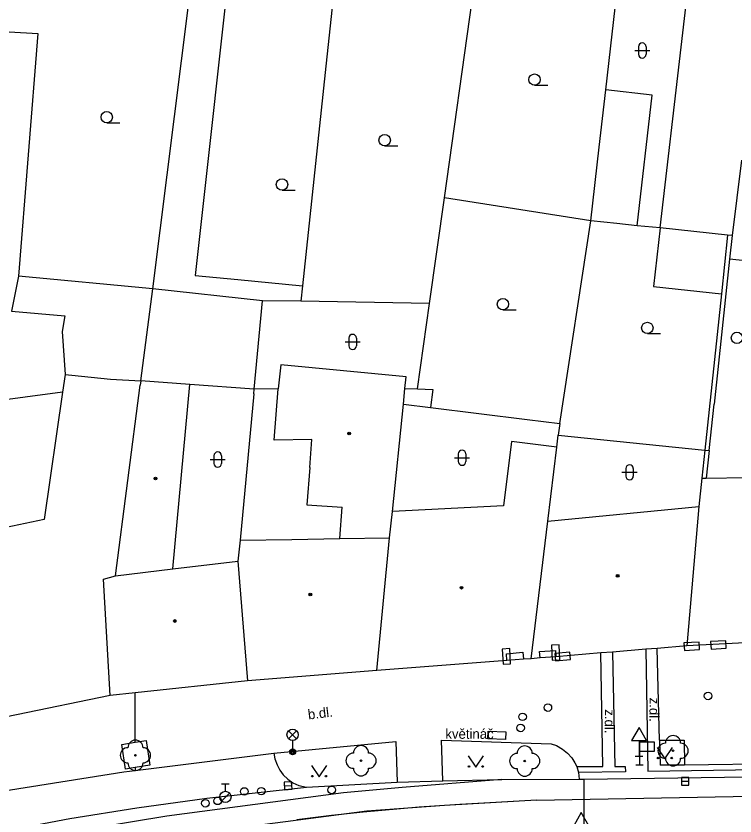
# Model space of a CAD drawing. Extents: x -596229 to -595156, y -1161237 to -1159376.
# Drawn here: x -595499.5 to -595452, y -1161028.7 to -1160975.9 of the extents above; entities that cross this region are included whole.
import ezdxf

# ---------------------------------------------------------------- set-up
doc = ezdxf.new("R2010")
doc.units = 0
for name, color, linetype in [('DOP - kresba z DSPS bez souradnic', 7, 'Continuous'), ('DOP - rozhrani ploch obecne', 7, 'Continuous'), ('Level 22', 7, 'Continuous'), ('Level 24', 7, 'Continuous'), ('Level 27', 7, 'Continuous'), ('Level 28', 7, 'Continuous'), ('Level 33', 7, 'Continuous'), ('Level 34', 7, 'Continuous'), ('Level 36', 7, 'Continuous'), ('Level 39', 7, 'Continuous'), ('Specificka linie pasportu komunikaci', 7, 'Continuous'), ('TM - budovy zdene_ betonove - NP', 7, 'Continuous'), ('TM - budovy zdene_ betonove - VP', 7, 'Continuous'), ('TM - chodniky - VP', 7, 'Continuous'), ('TM - komunikace - VP', 7, 'Continuous'), ('TM - letecke snimky - pomocna linie', 7, 'Continuous'), ('TM - MHD - osa koleji', 7, 'Continuous'), ('TM - popis povrchu', 7, 'Continuous'), ('TM - poznamka', 7, 'Continuous'), ('TM - predmet maleho rozsahu (zamereny obvodem)', 7, 'Continuous'), ('TM - rozhrani mezi zpev. plochami mezi sebou - VP', 7, 'Continuous'), ('TM - rozhrani ploch obecne - VP', 7, 'Continuous')]:
    doc.layers.add(name, color=color, linetype=linetype)

msp = doc.modelspace()

# ---------------------------------------------------------------- linework, layer by layer
at = {"layer": 'DOP - kresba z DSPS bez souradnic'}
for points in [[(-595452.46, -1160990.35), (-595452.87, -1160994.22)], [(-595452.87, -1160994.22), (-595453.97, -1161004.55)], [(-595483.72, -1161000.53), (-595487.97, -1161000.22)], [(-595482.15, -1161000.5), (-595483.72, -1161000.53)], [(-595472.94, -1161000.5), (-595471.93, -1161000.54)], [(-595471.93, -1161000.54), (-595472.08, -1161001.73)], [(-595453.97, -1161004.55), (-595454.17, -1161006.41)]]:
    msp.add_lwpolyline(points, dxfattribs=at)
at = {"layer": 'DOP - rozhrani ploch obecne'}
for points in [[(-595460.5, -1160980.75), (-595459.35, -1160970.67)], [(-595471.16, -1160987.88), (-595469.32, -1160974.86)], [(-595502.98, -1160976.74), (-595498.01, -1160977.04)], [(-595498.01, -1160977.04), (-595499.29, -1160993.07)], [(-595478.92, -1160978.57), (-595480.54, -1160993.7)], [(-595460.94, -1160984.54), (-595460.5, -1160980.75)], [(-595461.5, -1160989.41), (-595460.94, -1160984.54)], [(-595472.14, -1160994.86), (-595471.16, -1160987.88)], [(-595461.5, -1160989.41), (-595471.16, -1160987.88)], [(-595463.53, -1161002.79), (-595461.5, -1160989.41)], [(-595459.77, -1160989.59), (-595461.5, -1160989.41)], [(-595458.43, -1160989.73), (-595459.77, -1160989.59)], [(-595456.91, -1160989.88), (-595458.43, -1160989.73)], [(-595452.16, -1160990.38), (-595452.33, -1160991.94)], [(-595452.33, -1160991.94), (-595453.35, -1161001.51)], [(-595448.77, -1160992.31), (-595452.33, -1160991.94)], [(-595480.54, -1160993.7), (-595480.65, -1160994.72)], [(-595483.72, -1161000.53), (-595483.17, -1160994.69)], [(-595480.65, -1160994.72), (-595483.17, -1160994.69)], [(-595472.14, -1160994.86), (-595480.65, -1160994.72)], [(-595472.94, -1161000.5), (-595472.14, -1160994.86)], [(-595496.24, -1160995.68), (-595496.41, -1160996.71)], [(-595496.41, -1160996.71), (-595496.22, -1160999.56)], [(-595483.75, -1161000.83), (-595483.72, -1161000.53)], [(-595473.77, -1161000.49), (-595472.94, -1161000.5)], [(-595483.75, -1161000.83), (-595484.66, -1161010.5)], [(-595473.87, -1161001.51), (-595472.08, -1161001.73)], [(-595453.68, -1161004.58), (-595453.35, -1161001.51)], [(-595472.08, -1161001.73), (-595465.69, -1161002.52)], [(-595465.69, -1161002.52), (-595463.53, -1161002.79)], [(-595463.53, -1161002.79), (-595463.65, -1161003.57)], [(-595463.74, -1161004.36), (-595463.65, -1161003.57)], [(-595463.65, -1161003.57), (-595453.97, -1161004.55)], [(-595453.97, -1161004.55), (-595453.68, -1161004.58)], [(-595453.68, -1161004.58), (-595453.87, -1161006.41)]]:
    msp.add_lwpolyline(points, dxfattribs=at)
at = {"layer": 'Level 22'}
for centre in [(-595456.06, -1161024.41), (-595491.57, -1161024.71), (-595476.67, -1161025.07), (-595465.86, -1161025.09)]:
    msp.add_circle(centre, 0.05, dxfattribs=at)
for centre, start, end in [((-595491.57, -1161024.21), 0, 180), ((-595456.06, -1161023.91), 0, 180), ((-595492.07, -1161024.71), 90, 270), ((-595491.07, -1161024.71), 270, 90), ((-595476.67, -1161024.57), 0, 180), ((-595465.86, -1161024.59), 0, 180), ((-595456.56, -1161024.41), 90, 270), ((-595455.56, -1161024.41), 270, 90), ((-595477.17, -1161025.07), 90, 270), ((-595476.17, -1161025.07), 270, 90), ((-595466.36, -1161025.09), 90, 270), ((-595465.36, -1161025.09), 270, 90), ((-595456.06, -1161024.91), 180, 0), ((-595491.57, -1161025.21), 180, 0), ((-595476.67, -1161025.57), 180, 0), ((-595465.86, -1161025.59), 180, 0)]:
    msp.add_arc(centre, 0.5, start, end, dxfattribs=at)
at = {"layer": 'Level 24'}
for points in [[(-595464.091, -1161017.434), (-595464.046, -1161018.433), (-595463.546, -1161018.41), (-595463.592, -1161017.411)], [(-595455.314, -1161017.785), (-595454.316, -1161017.732), (-595454.342, -1161017.232), (-595455.341, -1161017.285)], [(-595453.553, -1161017.694), (-595452.555, -1161017.641), (-595452.581, -1161017.141), (-595453.58, -1161017.194)], [(-595466.791, -1161018.662), (-595466.853, -1161017.664), (-595467.352, -1161017.695), (-595467.29, -1161018.693)], [(-595463.833, -1161018.481), (-595462.837, -1161018.391), (-595462.882, -1161017.893), (-595463.878, -1161017.983)]]:
    msp.add_lwpolyline(points, close=True, dxfattribs=at)
at = {"layer": 'Level 27'}
for p, q in [((-595455.51, -1161026.43), (-595455.01, -1161026.43)), ((-595481.739, -1161026.738), (-595481.241, -1161026.702))]:
    msp.add_line(p, q, dxfattribs=at)
for points in [[(-595481.721, -1161026.987), (-595481.223, -1161026.951), (-595481.259, -1161026.453), (-595481.757, -1161026.488)], [(-595455.51, -1161026.68), (-595455.01, -1161026.68), (-595455.01, -1161026.18), (-595455.51, -1161026.18)]]:
    msp.add_lwpolyline(points, close=True, dxfattribs=at)
at = {"layer": 'Level 28'}
for p, q in [((-595485.88, -1161026.585), (-595485.38, -1161026.585)), ((-595485.63, -1161027.085), (-595485.63, -1161026.585)), ((-595485.888, -1161027.732), (-595485.358, -1161027.202))]:
    msp.add_line(p, q, dxfattribs=at)
for centre, radius in [((-595453.75, -1161020.79), 0.25), ((-595464.33, -1161021.56), 0.25), ((-595466, -1161022.17), 0.25), ((-595466.13, -1161022.9), 0.25), ((-595484.38, -1161027.1), 0.25), ((-595483.26, -1161027.08), 0.25), ((-595478.61, -1161027), 0.25), ((-595486.14, -1161027.72), 0.25), ((-595485.63, -1161027.46), 0.375), ((-595486.95, -1161027.88), 0.25)]:
    msp.add_circle(centre, radius, dxfattribs=at)
at = {"layer": 'Level 33'}
for p, q in [((-595481.455, -1161023.62), (-595480.925, -1161023.09)), ((-595481.455, -1161023.09), (-595480.925, -1161023.62)), ((-595481.19, -1161023.73), (-595481.19, -1161024.48))]:
    msp.add_line(p, q, dxfattribs=at)
for centre, radius in [((-595481.19, -1161023.355), 0.375), ((-595481.19, -1161024.48), 0.2), ((-595481.19, -1161024.48), 0.145), ((-595481.19, -1161024.48), 0.0876)]:
    msp.add_circle(centre, radius, dxfattribs=at)
at = {"layer": 'Level 34'}
for p, q in [((-595458.31, -1161023.742), (-595458.31, -1161024.76)), ((-595458.56, -1161024.76), (-595458.06, -1161024.76)), ((-595458.28, -1161024.44), (-595458.28, -1161025.34)), ((-595458.53, -1161025.34), (-595458.03, -1161025.34))]:
    msp.add_line(p, q, dxfattribs=at)
for points in [[(-595458.81, -1161023.742), (-595457.81, -1161023.742), (-595458.31, -1161022.876)], [(-595458.28, -1161024.44), (-595457.28, -1161024.44), (-595457.28, -1161023.84), (-595458.28, -1161023.84)], [(-595462.62, -1161029.362), (-595461.62, -1161029.362), (-595462.12, -1161028.496)]]:
    msp.add_lwpolyline(points, close=True, dxfattribs=at)
at = {"layer": 'Level 36'}
for p, q in [((-595458.346, -1160977.906), (-595458.346, -1160978.406)), ((-595457.846, -1160977.906), (-595457.846, -1160978.406)), ((-595458.596, -1160978.156), (-595457.596, -1160978.156)), ((-595465.21, -1160980.455), (-595464.335, -1160980.455)), ((-595493.47, -1160982.935), (-595492.595, -1160982.935)), ((-595475.11, -1160984.455), (-595474.235, -1160984.455)), ((-595481.89, -1160987.385), (-595481.015, -1160987.385)), ((-595467.3, -1160995.285), (-595466.425, -1160995.285)), ((-595457.76, -1160996.855), (-595456.885, -1160996.855)), ((-595477.726, -1160997.406), (-595476.726, -1160997.406)), ((-595477.476, -1160997.156), (-595477.476, -1160997.656)), ((-595476.976, -1160997.156), (-595476.976, -1160997.656)), ((-595470.246, -1161004.806), (-595470.246, -1161005.306)), ((-595469.746, -1161004.806), (-595469.746, -1161005.306)), ((-595486.636, -1161005.176), (-595485.636, -1161005.176)), ((-595486.386, -1161004.926), (-595486.386, -1161005.426)), ((-595485.886, -1161004.926), (-595485.886, -1161005.426)), ((-595470.496, -1161005.056), (-595469.496, -1161005.056)), ((-595459.186, -1161005.766), (-595459.186, -1161006.266)), ((-595458.686, -1161005.766), (-595458.686, -1161006.266)), ((-595459.436, -1161006.016), (-595458.436, -1161006.016))]:
    msp.add_line(p, q, dxfattribs=at)
for points in [[(-595457.1, -1161024.19), (-595456.6, -1161024.94), (-595456.1, -1161024.19)], [(-595469.59, -1161024.75), (-595469.09, -1161025.5), (-595468.59, -1161024.75)], [(-595479.94, -1161025.39), (-595479.44, -1161026.14), (-595478.94, -1161025.39)]]:
    msp.add_lwpolyline(points, dxfattribs=at)
for centre, radius in [((-595465.21, -1160980.08), 0.375), ((-595493.47, -1160982.56), 0.375), ((-595475.11, -1160984.08), 0.375), ((-595481.89, -1160987.01), 0.375), ((-595467.3, -1160994.91), 0.375), ((-595457.76, -1160996.48), 0.375), ((-595451.84, -1160997.14), 0.375), ((-595457.05, -1161024.89), 0.05), ((-595456.151, -1161024.89), 0.05), ((-595469.54, -1161025.45), 0.05), ((-595468.641, -1161025.45), 0.05), ((-595479.89, -1161026.09), 0.05), ((-595478.991, -1161026.09), 0.05)]:
    msp.add_circle(centre, radius, dxfattribs=at)
for centre, start, end in [((-595458.096, -1160977.906), 0, 180), ((-595458.096, -1160978.406), 180, 0), ((-595477.226, -1160997.156), 0, 180), ((-595477.226, -1160997.656), 180, 0), ((-595486.136, -1161004.926), 0, 180), ((-595469.996, -1161004.806), 0, 180), ((-595469.996, -1161005.306), 180, 0), ((-595486.136, -1161005.426), 180, 0), ((-595458.936, -1161005.766), 0, 180), ((-595458.936, -1161006.266), 180, 0)]:
    msp.add_arc(centre, 0.25, start, end, dxfattribs=at)
at = {"layer": 'Level 39'}
for centre, radius in [((-595477.45, -1161003.46), 0.09), ((-595477.45, -1161003.46), 0.0398), ((-595490.24, -1161006.42), 0.09), ((-595490.24, -1161006.42), 0.0398), ((-595459.72, -1161012.86), 0.09), ((-595459.72, -1161012.86), 0.0398), ((-595470.04, -1161013.64), 0.09), ((-595470.04, -1161013.64), 0.0398), ((-595480.02, -1161014.09), 0.09), ((-595480.02, -1161014.09), 0.0398), ((-595488.97, -1161015.84), 0.09), ((-595488.97, -1161015.84), 0.0398)]:
    msp.add_circle(centre, radius, dxfattribs=at)
at = {"layer": 'Specificka linie pasportu komunikaci'}
for points in [[(-595491.58, -1161023.85), (-595491.58, -1161020.7), (-595491.58, -1161020.58)], [(-595491.58, -1161025.52), (-595491.58, -1161025.72)], [(-595467.38, -1161026.31), (-595473.96, -1161026.83), (-595477.83, -1161027.19), (-595489.5, -1161028.73), (-595500.72, -1161030.57), (-595513.29, -1161033.06), (-595528.65, -1161036.33), (-595531.67, -1161036.99), (-595538.69, -1161038.55), (-595556.13, -1161042.89), (-595558.41, -1161043.45), (-595573.43, -1161047.52), (-595593.98, -1161053.56), (-595601.76, -1161056.07), (-595614.87, -1161060.4), (-595632.79, -1161066.63), (-595650.78, -1161072.91), (-595670.38, -1161079.75), (-595676.32, -1161081.83), (-595689.91, -1161086.56)], [(-595461.93, -1161029.53), (-595461.93, -1161026.29)]]:
    msp.add_lwpolyline(points, dxfattribs=at)
at = {"layer": 'TM - budovy zdene_ betonove - NP'}
for points in [[(-595467.04, -1161018.45), (-595467.07, -1161018.01), (-595465.99, -1161017.9), (-595465.94, -1161018.37)], [(-595464.84, -1161018.28), (-595464.88, -1161017.85), (-595463.83, -1161017.78), (-595463.81, -1161018.2)]]:
    msp.add_lwpolyline(points, dxfattribs=at)
at = {"layer": 'TM - budovy zdene_ betonove - VP'}
for points in [[(-595456.91, -1160989.88), (-595454.13, -1160965.97)], [(-595478.44, -1160974.05), (-595478.92, -1160978.57)], [(-595451.53, -1160985.39), (-595452.16, -1160990.38)], [(-595452.46, -1160990.35), (-595456.91, -1160989.88)], [(-595452.16, -1160990.38), (-595452.46, -1160990.35)], [(-595491.21, -1160999.97), (-595490.42, -1160993.89)], [(-595496.22, -1160999.56), (-595496.39, -1161000.72)], [(-595496.22, -1160999.56), (-595495.77, -1160999.61)], [(-595495.77, -1160999.61), (-595493.21, -1160999.86)], [(-595493.21, -1160999.86), (-595491.21, -1160999.97)], [(-595491.21, -1160999.97), (-595491.25, -1161000.27)], [(-595487.97, -1161000.22), (-595491.21, -1160999.97)], [(-595492.89, -1161012.85), (-595491.25, -1161000.27)], [(-595489.11, -1161012.4), (-595487.97, -1161000.22)], [(-595482.41, -1161003.89), (-595482.15, -1161000.5)], [(-595473.87, -1161001.51), (-595473.77, -1161000.49)], [(-595496.39, -1161000.72), (-595497.59, -1161009.13)], [(-595474.6, -1161008.6), (-595473.87, -1161001.51)], [(-595479.91, -1161003.85), (-595482.41, -1161003.89)], [(-595480.05, -1161005.71), (-595479.91, -1161003.85)], [(-595466.74, -1161003.99), (-595467.25, -1161008.23)], [(-595463.74, -1161004.36), (-595466.74, -1161003.99)], [(-595464.33, -1161009.24), (-595463.74, -1161004.36)], [(-595454.17, -1161006.41), (-595454.36, -1161008.28)], [(-595454.17, -1161006.41), (-595453.87, -1161006.41)], [(-595453.87, -1161006.41), (-595451.17, -1161006.36)], [(-595478.07, -1161010.4), (-595477.91, -1161008.31)], [(-595467.25, -1161008.23), (-595474.6, -1161008.6)], [(-595464.33, -1161009.24), (-595454.36, -1161008.28)], [(-595454.36, -1161008.28), (-595455.15, -1161017.49)], [(-595474.78, -1161010.34), (-595474.6, -1161008.6)], [(-595497.59, -1161009.13), (-595508.09, -1161011.33)], [(-595465.44, -1161018.33), (-595464.33, -1161009.24)], [(-595484.66, -1161010.5), (-595484.8, -1161011.88)], [(-595484.66, -1161010.5), (-595481.24, -1161010.46)], [(-595481.24, -1161010.46), (-595478.07, -1161010.4)], [(-595478.07, -1161010.4), (-595474.78, -1161010.34)], [(-595475.63, -1161019.12), (-595474.78, -1161010.34)], [(-595489.11, -1161012.4), (-595484.8, -1161011.88)], [(-595484.8, -1161011.88), (-595484.17, -1161019.8)], [(-595492.89, -1161012.85), (-595489.11, -1161012.4)], [(-595493.67, -1161013.07), (-595492.89, -1161012.85)], [(-595493.24, -1161020.76), (-595493.67, -1161013.07)], [(-595455.15, -1161017.49), (-595457.12, -1161017.65)], [(-595448.74, -1161017.15), (-595455.15, -1161017.49)], [(-595460.84, -1161017.95), (-595463.81, -1161018.2)], [(-595460.07, -1161017.89), (-595460.84, -1161017.95)], [(-595457.86, -1161017.71), (-595460.07, -1161017.89)], [(-595457.12, -1161017.65), (-595457.86, -1161017.71)], [(-595467.04, -1161018.45), (-595475.63, -1161019.12)], [(-595465.94, -1161018.37), (-595467.04, -1161018.45)], [(-595465.44, -1161018.33), (-595465.94, -1161018.37)], [(-595464.84, -1161018.28), (-595465.44, -1161018.33)], [(-595463.81, -1161018.2), (-595464.84, -1161018.28)], [(-595475.63, -1161019.12), (-595484.17, -1161019.8)], [(-595484.17, -1161019.8), (-595491.58, -1161020.58)], [(-595491.58, -1161020.58), (-595493.24, -1161020.76)], [(-595493.24, -1161020.76), (-595511.82, -1161024.59)]]:
    msp.add_lwpolyline(points, dxfattribs=at)
at = {"layer": 'TM - chodniky - VP'}
for points in [[(-595492.22, -1161025.62), (-595492.47, -1161023.99), (-595491.58, -1161023.85)], [(-595491.58, -1161023.85), (-595490.86, -1161023.74)], [(-595490.86, -1161023.74), (-595490.62, -1161025.37), (-595491.58, -1161025.52)], [(-595482.42, -1161024.56), (-595474.37, -1161023.8), (-595474.28, -1161026.48)], [(-595471.26, -1161026.39), (-595471.35, -1161023.72), (-595464.12, -1161023.95)], [(-595456.96, -1161023.71), (-595455.33, -1161023.7), (-595455.3, -1161025.36)], [(-595456.96, -1161023.71), (-595456.92, -1161025.37)], [(-595464.12, -1161023.95), (-595463.76, -1161024.07), (-595463.36, -1161024.3), (-595463.03, -1161024.56), (-595462.74, -1161024.88), (-595462.55, -1161025.21), (-595462.41, -1161025.44)], [(-595462.41, -1161025.44), (-595462.3, -1161025.84)], [(-595455.3, -1161025.36), (-595456.92, -1161025.37)], [(-595491.58, -1161025.52), (-595492.22, -1161025.62)], [(-595462.3, -1161025.84), (-595462.26, -1161026.29)]]:
    msp.add_lwpolyline(points, dxfattribs=at)
at = {"layer": 'TM - komunikace - VP'}
for points in [[(-595491.58, -1161025.72), (-595482.42, -1161024.56)], [(-595482.42, -1161024.56), (-595482.37, -1161024.95), (-595482.21, -1161025.35), (-595482.04, -1161025.69), (-595481.82, -1161026), (-595481.51, -1161026.29), (-595481.17, -1161026.53), (-595480.77, -1161026.71), (-595480.27, -1161026.81)], [(-595502.62, -1161027.44), (-595492.33, -1161025.81), (-595491.58, -1161025.72)], [(-595461.93, -1161026.29), (-595438.74, -1161025.95), (-595430.19, -1161025.81)], [(-595480.27, -1161026.81), (-595474.28, -1161026.48)], [(-595474.28, -1161026.48), (-595471.26, -1161026.39)], [(-595471.26, -1161026.39), (-595467.38, -1161026.31)], [(-595467.38, -1161026.31), (-595462.26, -1161026.29)], [(-595462.26, -1161026.29), (-595461.93, -1161026.29)]]:
    msp.add_lwpolyline(points, dxfattribs=at)
at = {"layer": 'TM - letecke snimky - pomocna linie'}
for points in [[(-595478.03, -1160970.13), (-595485.03, -1160969.6), (-595487.63, -1160993.02), (-595484.8, -1160993.29)], [(-595458.43, -1160989.73), (-595457.44, -1160981.1), (-595460.5, -1160980.75)], [(-595456.91, -1160989.88), (-595457.36, -1160993.74), (-595452.87, -1160994.22)], [(-595499.29, -1160993.07), (-595499.76, -1160995.38), (-595496.24, -1160995.68)], [(-595490.42, -1160993.89), (-595499.29, -1160993.07)], [(-595484.8, -1160993.29), (-595480.54, -1160993.7)], [(-595483.17, -1160994.69), (-595490.42, -1160993.89)], [(-595473.77, -1161000.49), (-595473.7, -1160999.72), (-595481.97, -1160998.91), (-595482.15, -1161000.5)], [(-595496.39, -1161000.72), (-595509.08, -1161002.42)], [(-595480.05, -1161005.71), (-595480.26, -1161008.16), (-595477.91, -1161008.31)]]:
    msp.add_lwpolyline(points, dxfattribs=at)
at = {"layer": 'TM - MHD - osa koleji'}
for points in [[(-595465.08, -1161027.68), (-595452.1, -1161027.43)], [(-595452.1, -1161027.43), (-595441.28, -1161027.37), (-595430.12, -1161027.19)], [(-595465.08, -1161027.68), (-595471.15, -1161028.03), (-595476.28, -1161028.41), (-595481.65, -1161029.1), (-595486.62, -1161029.75), (-595491.37, -1161030.44), (-595496.19, -1161031.19), (-595500.26, -1161031.92), (-595504.87, -1161032.81), (-595510.5, -1161033.95), (-595515.42, -1161034.91), (-595520.8, -1161036.05), (-595531.37, -1161038.35), (-595537.81, -1161039.79), (-595543.73, -1161041.21), (-595558.06, -1161044.82), (-595566.6, -1161047.09), (-595573.05, -1161048.88), (-595582, -1161051.44)], [(-595465.08, -1161027.68), (-595467.76, -1161027.82), (-595470.15, -1161027.95), (-595472.84, -1161028.14), (-595476.54, -1161028.47), (-595478.63, -1161028.69), (-595480.92, -1161028.97)]]:
    msp.add_lwpolyline(points, dxfattribs=at)
at = {"layer": 'TM - predmet maleho rozsahu (zamereny obvodem)'}
for points in [[(-595468.3, -1161023.62), (-595468.28, -1161023.11), (-595467.1, -1161023.15), (-595467.12, -1161023.66)], [(-595467.12, -1161023.66), (-595468.3, -1161023.62)]]:
    msp.add_lwpolyline(points, dxfattribs=at)
at = {"layer": 'TM - rozhrani mezi zpev. plochami mezi sebou - VP'}
for points in [[(-595462.41, -1161025.44), (-595460.7, -1161025.44), (-595460.84, -1161017.95)], [(-595460.07, -1161017.89), (-595459.9, -1161025.45), (-595459.22, -1161025.44), (-595459.21, -1161025.81), (-595462.3, -1161025.84)], [(-595457.86, -1161017.71), (-595457.72, -1161025.75), (-595441.81, -1161025.52)], [(-595456.96, -1161023.71), (-595457.12, -1161017.65)], [(-595448.95, -1161025.27), (-595455.3, -1161025.36)], [(-595522.16, -1161034.02), (-595519.26, -1161033.41), (-595512.33, -1161032.04), (-595507.52, -1161031.09), (-595499.02, -1161029.47), (-595495.91, -1161028.89), (-595491.47, -1161028.17), (-595486.86, -1161027.55), (-595480.27, -1161026.81)]]:
    msp.add_lwpolyline(points, dxfattribs=at)
at = {"layer": 'TM - rozhrani ploch obecne - VP'}
msp.add_lwpolyline([(-595490.42, -1160993.89), (-595488.04, -1160974.99)], dxfattribs=at)

# ---------------------------------------------------------------- texts
at = {"layer": 'TM - popis povrchu'}
for s, rotation, p in [('z.dl.', 269.37, (-595457.61, -1161020.9)), ('b.dl.', 7, (-595480.14, -1161022.35)), ('z.dl.', 269.37, (-595460.56, -1161021.67))]:
    msp.add_text(s, height=0.65, rotation=rotation, dxfattribs=at).set_placement(p)
at = {"layer": 'TM - poznamka'}
msp.add_text('květináč', height=0.65, dxfattribs=at).set_placement((-595471.1, -1161023.62))

doc.saveas('drawing.dxf')
